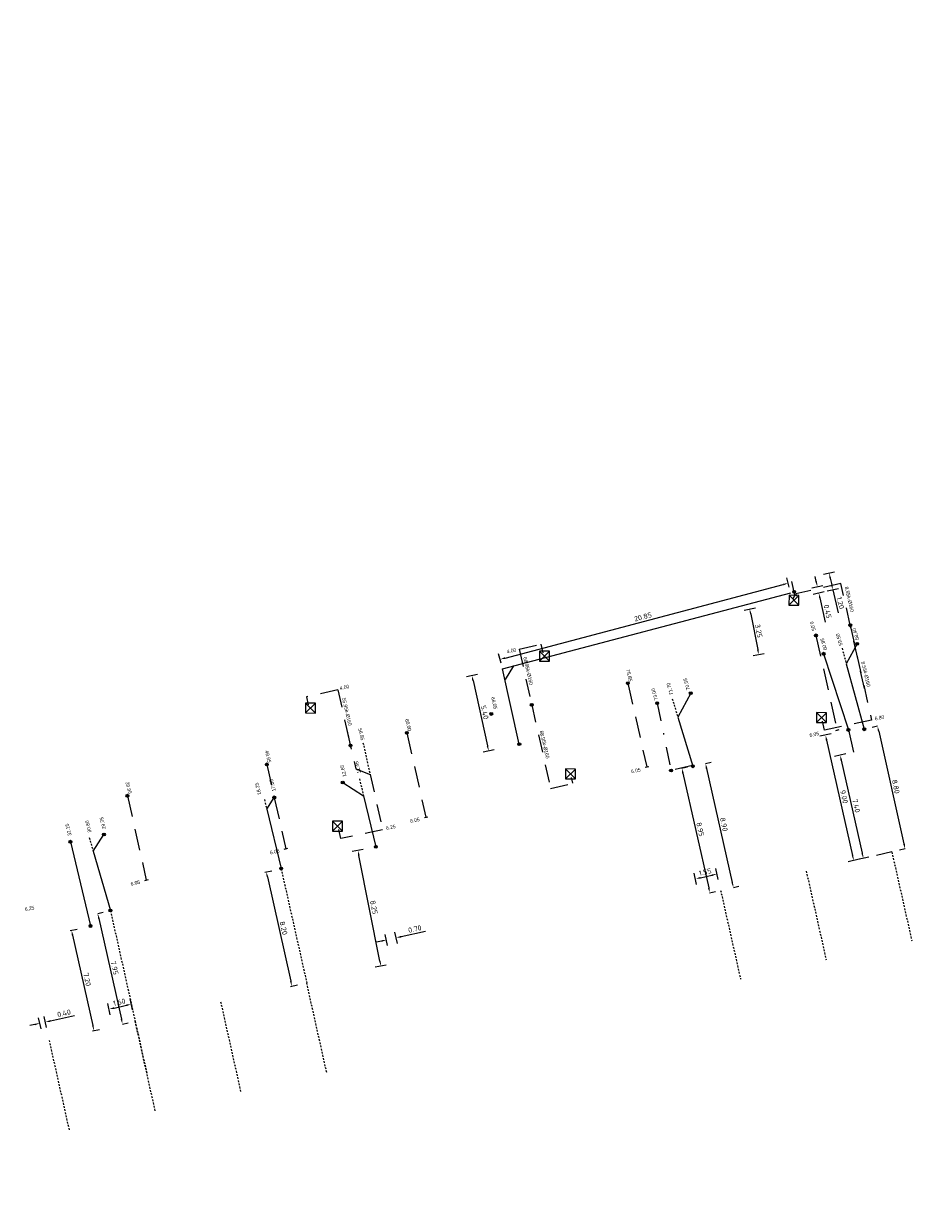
# Model space of a CAD drawing. Header units: inches. Extents: x 0 to 191500, y 0 to 342750.
# Tile 501 of 547: x 188579 to 188642, y 335886 to 335969. Entities that reach past the tile are written whole.
import ezdxf

# ---------------------------------------------------------------- set-up
doc = ezdxf.new("R2010")
doc.units = ezdxf.units.IN
doc.header["$MEASUREMENT"] = 0
for name, pattern in [('RI-HWA_HUISAANSLUITING', [4.8, 3, -1.8]), ('RI-HWA_KOLKAANSLUITING', [4.3, 2.5, -1.8]), ('RI-VWA_HUISAANSLUITING', [6.1, 2.5, -1.8, 0, -1.8]), ('STIPPELFIJN', [0.375, 0.25, -0.125])]:
    doc.linetypes.add(name, pattern=pattern)
doc.layers.get('0').update_dxf_attribs({"lineweight": 20})
doc.layers.get('DefPoints').update_dxf_attribs({"lineweight": 20})
for name, color, linetype, lineweight in [('ECW', 150, 'Continuous', 20), ('LOODLIJN', 11, 'STIPPELFIJN', 20), ('N-WE-RI-HWA-MAATVOERING-T25', 151, 'Continuous', 20), ('N-WE-RI-HWA_HUISAANSLUITING', 150, 'RI-HWA_HUISAANSLUITING', 20), ('N-WE-RI-HWA_KOLK-S', 150, 'Continuous', 20), ('N-WE-RI-HWA_KOLKAANSLUITING_PVC_160-G', 150, 'RI-HWA_KOLKAANSLUITING', 20), ('N-WE-RI-INLAAT', 7, 'Continuous', 20), ('N-WE-RI-VWA-MAATVOERING-T25', 30, 'Continuous', 20), ('N-WE-RI-VWA_HUISAANSLUITING', 20, 'RI-VWA_HUISAANSLUITING', 20), ('N-WE-RI-VWA_RIOOLPUT_ONTSTOPPINGSPUT-G', 30, 'Continuous', 20)]:
    doc.layers.add(name, color=color, linetype=linetype, lineweight=lineweight)
doc.styles.add('ISO', font='isocpeur.ttf', dxfattribs={"height": 2.5})
doc.styles.add('NLCS-ISO-M200-T18', font='txt', dxfattribs={"height": 0.36})
doc.dimstyles.new('NLCS-M200-T18-PIJL_L2_H1', dxfattribs={"dimscale": 0.2, "dimtxt": 2.5, "dimasz": 1.8, "dimexe": 2, "dimexo": 2, "dimgap": 0.7, "dimtad": 1, "dimzin": 0, "dimdsep": 46, "dimtxsty": 'NLCS-ISO-M200-T18', "dimcen": 0, "dimdle": 2, "dimclrd": 256, "dimclre": 256, "dimclrt": 256, "dimadec": 1, "dimazin": 0, "dimtfac": 1, "dimtdec": 3, "dimtofl": 0, "dimtmove": 0, "dimatfit": 3, "dimfxl": 2, "dimfxlon": 1, "dimtfillclr": 256, "dimtolj": 1, "dimtzin": 0, "dimlwd": -1, "dimlwe": -1, "dimarcsym": 0})
picture_1 = doc.add_image_def('image1.ecw', size_in_pixel=(220000, 285000))

# ---------------------------------------------------------------- blocks, each defined once
blk = doc.blocks.new('*D2855')
at = {"layer": 'DefPoints', "color": 0, "ltscale": 0.5, "transparency": 16777216}
for p in [(188605.147, 335904.616), (188604.838, 335902.788), (188605.521, 335902.94)]:
    blk.add_point(p, dxfattribs=at)
at = {"layer": 'N-WE-RI-VWA-MAATVOERING-T25', "ltscale": 0.5, "transparency": 16777216}
for p, q in [((188604.551, 335904.073), (188604.377, 335904.854)), ((188605.234, 335904.226), (188605.06, 335905.006)), ((188605.499, 335904.694), (188607.194, 335905.073)), ((188604.113, 335904.385), (188603.761, 335904.307))]:
    blk.add_line(p, q, dxfattribs=at)
for points in [[(188604.1, 335904.444), (188604.126, 335904.327), (188604.464, 335904.463)], [(188605.486, 335904.753), (188605.512, 335904.636), (188605.147, 335904.616)]]:
    blk.add_solid(points, dxfattribs=at)
at = {"layer": 'N-WE-RI-VWA-MAATVOERING-T25', "ltscale": 0.5, "transparency": 16777216, "insert": (188606.452, 335905.235), "char_height": 0.36, "attachment_point": 5, "rotation": 12.58046, "style": 'NLCS-ISO-M200-T18'}
blk.add_mtext('\\A1;0.70', dxfattribs=at)
blk = doc.blocks.new('*D2856')
at = {"layer": 'DefPoints', "color": 0, "ltscale": 0.5, "transparency": 16777216}
for p in [(188602.47, 335910.731), (188603.226, 335910.881), (188604.838, 335902.788)]:
    blk.add_point(p, dxfattribs=at)
at = {"layer": 'N-WE-RI-VWA-MAATVOERING-T25', "ltscale": 0.5, "transparency": 16777216}
for p, q in [((188602.834, 335910.803), (188602.078, 335910.653)), ((188604.011, 335902.99), (188602.54, 335910.378)), ((188604.446, 335902.71), (188603.689, 335902.559))]:
    blk.add_line(p, q, dxfattribs=at)
for points in [[(188602.599, 335910.389), (188602.482, 335910.366), (188602.47, 335910.731)], [(188604.07, 335903.002), (188603.953, 335902.979), (188604.082, 335902.637)]]:
    blk.add_solid(points, dxfattribs=at)
at = {"layer": 'N-WE-RI-VWA-MAATVOERING-T25', "ltscale": 0.5, "transparency": 16777216, "insert": (188603.59, 335906.747), "char_height": 0.36, "attachment_point": 5, "rotation": 281.26148, "style": 'NLCS-ISO-M200-T18'}
blk.add_mtext('\\A1;8.25', dxfattribs=at)
blk = doc.blocks.new('*D2857')
at = {"layer": 'DefPoints', "color": 0, "ltscale": 0.5, "transparency": 16777216}
for p in [(188595.564, 335909.113), (188597.358, 335901.111), (188597.853, 335901.222)]:
    blk.add_point(p, dxfattribs=at)
at = {"layer": 'N-WE-RI-VWA-MAATVOERING-T25', "ltscale": 0.5, "transparency": 16777216}
for p, q in [((188595.955, 335909.2), (188596.45, 335909.311)), ((188596.138, 335908.872), (188597.774, 335901.573)), ((188597.748, 335901.199), (188598.243, 335901.31))]:
    blk.add_line(p, q, dxfattribs=at)
for points in [[(188596.197, 335908.885), (188596.079, 335908.859), (188596.059, 335909.224)], [(188597.833, 335901.587), (188597.716, 335901.56), (188597.853, 335901.222)]]:
    blk.add_solid(points, dxfattribs=at)
at = {"layer": 'N-WE-RI-VWA-MAATVOERING-T25', "ltscale": 0.5, "transparency": 16777216, "insert": (188597.268, 335905.293), "char_height": 0.36, "attachment_point": 5, "rotation": 282.63558, "style": 'NLCS-ISO-M200-T18'}
blk.add_mtext('\\A1;8.20', dxfattribs=at)
blk = doc.blocks.new('*D2858')
at = {"layer": 'DefPoints', "color": 0, "ltscale": 0.5, "transparency": 16777216}
for p in [(188584.26, 335906.322), (188585.999, 335898.565), (188585.999, 335898.565)]:
    blk.add_point(p, dxfattribs=at)
at = {"layer": 'N-WE-RI-VWA-MAATVOERING-T25', "ltscale": 0.5, "transparency": 16777216}
for p, q in [((188584.26, 335906.322), (188584.65, 335906.41)), ((188584.339, 335905.971), (188585.92, 335898.916)), ((188585.999, 335898.565), (188586.389, 335898.652))]:
    blk.add_line(p, q, dxfattribs=at)
for points in [[(188584.397, 335905.984), (188584.28, 335905.958), (188584.26, 335906.322)], [(188585.979, 335898.929), (188585.862, 335898.903), (188585.999, 335898.565)]]:
    blk.add_solid(points, dxfattribs=at)
at = {"layer": 'N-WE-RI-VWA-MAATVOERING-T25', "ltscale": 0.5, "transparency": 16777216, "insert": (188585.442, 335902.513), "char_height": 0.36, "attachment_point": 5, "rotation": 282.63558, "style": 'NLCS-ISO-M200-T18'}
blk.add_mtext('\\A1;7.95', dxfattribs=at)
blk = doc.blocks.new('*D2859')
at = {"layer": 'DefPoints', "color": 0, "ltscale": 0.5, "transparency": 16777216}
for p in [(188581.937, 335905.033), (188583.512, 335898.007), (188584.002, 335898.117)]:
    blk.add_point(p, dxfattribs=at)
at = {"layer": 'N-WE-RI-VWA-MAATVOERING-T25', "ltscale": 0.5, "transparency": 16777216}
for p, q in [((188582.327, 335905.12), (188582.818, 335905.23)), ((188582.506, 335904.791), (188583.924, 335898.468)), ((188583.902, 335898.095), (188584.393, 335898.205))]:
    blk.add_line(p, q, dxfattribs=at)
for points in [[(188582.565, 335904.805), (188582.448, 335904.778), (188582.427, 335905.143)], [(188583.982, 335898.481), (188583.865, 335898.455), (188584.002, 335898.117)]]:
    blk.add_solid(points, dxfattribs=at)
at = {"layer": 'N-WE-RI-VWA-MAATVOERING-T25', "ltscale": 0.5, "transparency": 16777216, "insert": (188583.527, 335901.7), "char_height": 0.36, "attachment_point": 5, "rotation": 282.63558, "style": 'NLCS-ISO-M200-T18'}
blk.add_mtext('\\A1;7.20', dxfattribs=at)
blk = doc.blocks.new('*D2860')
at = {"layer": 'DefPoints', "color": 0, "ltscale": 0.5, "transparency": 16777216}
for p in [(188586.617, 335899.969), (188585.326, 335898.414), (188586.887, 335898.764)]:
    blk.add_point(p, dxfattribs=at)
at = {"layer": 'N-WE-RI-VWA-MAATVOERING-T25', "ltscale": 0.5, "transparency": 16777216}
for p, q in [((188585.143, 335899.229), (188584.968, 335900.009)), ((188585.407, 335899.698), (188586.266, 335899.89)), ((188586.705, 335899.579), (188586.53, 335900.359))]:
    blk.add_line(p, q, dxfattribs=at)
for points in [[(188586.253, 335899.949), (188586.279, 335899.832), (188586.617, 335899.969)], [(188585.394, 335899.756), (188585.42, 335899.639), (188585.056, 335899.619)]]:
    blk.add_solid(points, dxfattribs=at)
at = {"layer": 'N-WE-RI-VWA-MAATVOERING-T25', "ltscale": 0.5, "transparency": 16777216, "insert": (188585.767, 335900.106), "char_height": 0.36, "attachment_point": 5, "rotation": 12.63558, "style": 'NLCS-ISO-M200-T18'}
blk.add_mtext('\\A1;1.60', dxfattribs=at)
blk = doc.blocks.new('*D2861')
at = {"layer": 'DefPoints', "color": 0, "ltscale": 0.5, "transparency": 16777216}
for p in [(188580.597, 335898.713), (188580.886, 335897.418), (188580.496, 335897.331)]:
    blk.add_point(p, dxfattribs=at)
at = {"layer": 'N-WE-RI-VWA-MAATVOERING-T25', "ltscale": 0.5, "transparency": 16777216}
for p, q in [((188580.685, 335898.323), (188580.51, 335899.103)), ((188580.949, 335898.791), (188582.644, 335899.17)), ((188579.856, 335898.547), (188579.504, 335898.469)), ((188580.294, 335898.235), (188580.12, 335899.016))]:
    blk.add_line(p, q, dxfattribs=at)
for points in [[(188579.843, 335898.606), (188579.869, 335898.489), (188580.207, 335898.626)], [(188580.936, 335898.85), (188580.962, 335898.733), (188580.597, 335898.713)]]:
    blk.add_solid(points, dxfattribs=at)
at = {"layer": 'N-WE-RI-VWA-MAATVOERING-T25', "ltscale": 0.5, "transparency": 16777216, "insert": (188581.902, 335899.332), "char_height": 0.36, "attachment_point": 5, "rotation": 12.58046, "style": 'NLCS-ISO-M200-T18'}
blk.add_mtext('\\A1;0.40', dxfattribs=at)
blk = doc.blocks.new('*D2880')
at = {"layer": 'DefPoints', "color": 0, "ltscale": 0.5, "transparency": 16777216}
for p in [(188638.836, 335919.421), (188640.762, 335910.834), (188640.762, 335910.834)]:
    blk.add_point(p, dxfattribs=at)
at = {"layer": 'N-WE-RI-VWA-MAATVOERING-T25', "ltscale": 0.5, "transparency": 16777216}
for p, q in [((188638.836, 335919.421), (188638.445, 335919.333)), ((188638.914, 335919.07), (188640.684, 335911.186)), ((188640.762, 335910.834), (188640.372, 335910.747))]:
    blk.add_line(p, q, dxfattribs=at)
for points in [[(188638.973, 335919.083), (188638.856, 335919.056), (188638.836, 335919.421)], [(188640.742, 335911.199), (188640.625, 335911.173), (188640.762, 335910.834)]]:
    blk.add_solid(points, dxfattribs=at)
at = {"layer": 'N-WE-RI-VWA-MAATVOERING-T25', "ltscale": 0.5, "transparency": 16777216, "insert": (188640.111, 335915.198), "char_height": 0.36, "attachment_point": 5, "rotation": 282.6474, "style": 'NLCS-ISO-M200-T18'}
blk.add_mtext('\\A1;8.80', dxfattribs=at)
blk = doc.blocks.new('*D2881')
at = {"layer": 'DefPoints', "color": 0, "ltscale": 0.5, "transparency": 16777216}
for p in [(188637.141, 335917.606), (188637.84, 335910.179), (188638.761, 335910.385)]:
    blk.add_point(p, dxfattribs=at)
at = {"layer": 'N-WE-RI-VWA-MAATVOERING-T25', "ltscale": 0.5, "transparency": 16777216}
for p, q in [((188636.61, 335917.487), (188635.83, 335917.312)), ((188636.299, 335917.048), (188637.761, 335910.53)), ((188638.231, 335910.266), (188637.45, 335910.091))]:
    blk.add_line(p, q, dxfattribs=at)
for points in [[(188636.357, 335917.061), (188636.24, 335917.035), (188636.22, 335917.399)], [(188637.82, 335910.543), (188637.703, 335910.517), (188637.84, 335910.179)]]:
    blk.add_solid(points, dxfattribs=at)
at = {"layer": 'N-WE-RI-VWA-MAATVOERING-T25', "ltscale": 0.5, "transparency": 16777216, "insert": (188637.342, 335913.859), "char_height": 0.36, "attachment_point": 5, "rotation": 282.6474, "style": 'NLCS-ISO-M200-T18'}
blk.add_mtext('\\A1;7.40', dxfattribs=at)
blk = doc.blocks.new('*D2882')
at = {"layer": 'DefPoints', "color": 0, "ltscale": 0.5, "transparency": 16777216}
for p in [(188636.79, 335919.167), (188637.162, 335910.026), (188638.761, 335910.385)]:
    blk.add_point(p, dxfattribs=at)
at = {"layer": 'N-WE-RI-VWA-MAATVOERING-T25', "ltscale": 0.5, "transparency": 16777216}
for p, q in [((188635.582, 335918.896), (188634.801, 335918.721)), ((188635.27, 335918.457), (188637.083, 335910.378)), ((188637.552, 335910.114), (188636.772, 335909.939))]:
    blk.add_line(p, q, dxfattribs=at)
for points in [[(188635.329, 335918.47), (188635.212, 335918.444), (188635.192, 335918.808)], [(188637.142, 335910.391), (188637.025, 335910.365), (188637.162, 335910.026)]]:
    blk.add_solid(points, dxfattribs=at)
at = {"layer": 'N-WE-RI-VWA-MAATVOERING-T25', "ltscale": 0.5, "transparency": 16777216, "insert": (188636.489, 335914.487), "char_height": 0.36, "attachment_point": 5, "rotation": 282.6474, "style": 'NLCS-ISO-M200-T18'}
blk.add_mtext('\\A1;9.00', dxfattribs=at)
blk = doc.blocks.new('*D2883')
at = {"layer": 'DefPoints', "color": 0, "ltscale": 0.5, "transparency": 16777216}
for p in [(188626.698, 335916.8), (188628.646, 335908.116), (188628.743, 335908.137)]:
    blk.add_point(p, dxfattribs=at)
at = {"layer": 'N-WE-RI-VWA-MAATVOERING-T25', "ltscale": 0.5, "transparency": 16777216}
for p, q in [((188626.794, 335916.821), (188627.184, 335916.909)), ((188626.873, 335916.47), (188628.664, 335908.489)), ((188628.743, 335908.137), (188629.133, 335908.225))]:
    blk.add_line(p, q, dxfattribs=at)
for points in [[(188626.931, 335916.483), (188626.814, 335916.457), (188626.794, 335916.821)], [(188628.723, 335908.502), (188628.605, 335908.475), (188628.743, 335908.137)]]:
    blk.add_solid(points, dxfattribs=at)
at = {"layer": 'N-WE-RI-VWA-MAATVOERING-T25', "ltscale": 0.5, "transparency": 16777216, "insert": (188628.081, 335912.549), "char_height": 0.36, "attachment_point": 5, "rotation": 282.6474, "style": 'NLCS-ISO-M200-T18'}
blk.add_mtext('\\A1;8.90', dxfattribs=at)
blk = doc.blocks.new('*D2884')
at = {"layer": 'DefPoints', "color": 0, "ltscale": 0.5, "transparency": 16777216}
for p in [(188624.717, 335916.406), (188626.677, 335907.674), (188627.096, 335907.768)]:
    blk.add_point(p, dxfattribs=at)
at = {"layer": 'N-WE-RI-VWA-MAATVOERING-T25', "ltscale": 0.5, "transparency": 16777216}
for p, q in [((188625.108, 335916.494), (188625.527, 335916.588)), ((188625.215, 335916.149), (188627.017, 335908.119)), ((188627.067, 335907.761), (188627.486, 335907.855))]:
    blk.add_line(p, q, dxfattribs=at)
for points in [[(188625.274, 335916.162), (188625.156, 335916.136), (188625.136, 335916.501)], [(188627.076, 335908.132), (188626.958, 335908.106), (188627.096, 335907.768)]]:
    blk.add_solid(points, dxfattribs=at)
at = {"layer": 'N-WE-RI-VWA-MAATVOERING-T25', "ltscale": 0.5, "transparency": 16777216, "insert": (188626.428, 335912.204), "char_height": 0.36, "attachment_point": 5, "rotation": 282.6474, "style": 'NLCS-ISO-M200-T18'}
blk.add_mtext('\\A1;8.95', dxfattribs=at)
blk = doc.blocks.new('*D2885')
at = {"layer": 'DefPoints', "color": 0, "ltscale": 0.5, "transparency": 16777216}
for p in [(188627.596, 335909.079), (188626.34, 335907.598), (188627.852, 335907.937)]:
    blk.add_point(p, dxfattribs=at)
at = {"layer": 'N-WE-RI-VWA-MAATVOERING-T25', "ltscale": 0.5, "transparency": 16777216}
for p, q in [((188626.171, 335908.35), (188625.996, 335909.13)), ((188626.435, 335908.819), (188627.244, 335909.001)), ((188627.683, 335908.689), (188627.508, 335909.47))]:
    blk.add_line(p, q, dxfattribs=at)
for points in [[(188627.231, 335909.059), (188627.258, 335908.942), (188627.596, 335909.079)], [(188626.421, 335908.877), (188626.448, 335908.76), (188626.083, 335908.74)]]:
    blk.add_solid(points, dxfattribs=at)
at = {"layer": 'N-WE-RI-VWA-MAATVOERING-T25', "ltscale": 0.5, "transparency": 16777216, "insert": (188626.769, 335909.222), "char_height": 0.36, "attachment_point": 5, "rotation": 12.6474, "style": 'NLCS-ISO-M200-T18'}
blk.add_mtext('\\A1;1.55', dxfattribs=at)
blk = doc.blocks.new('*D2886')
at = {"layer": 'DefPoints', "color": 0, "ltscale": 0.5, "transparency": 16777216}
for p in [(188632.999, 335928.839), (188633.097, 335928.4), (188634.718, 335928.763)]:
    blk.add_point(p, dxfattribs=at)
at = {"layer": 'N-WE-RI-VWA-MAATVOERING-T25', "ltscale": 0.5, "transparency": 16777216}
for p, q in [((188634.541, 335929.554), (188634.463, 335929.905)), ((188634.23, 335929.115), (188635.01, 335929.29)), ((188634.328, 335928.676), (188635.109, 335928.851)), ((188634.797, 335928.412), (188635.177, 335926.717))]:
    blk.add_line(p, q, dxfattribs=at)
for points in [[(188634.6, 335929.567), (188634.483, 335929.541), (188634.62, 335929.202)], [(188634.856, 335928.425), (188634.739, 335928.399), (188634.718, 335928.763)]]:
    blk.add_solid(points, dxfattribs=at)
at = {"layer": 'N-WE-RI-VWA-MAATVOERING-T25', "ltscale": 0.5, "transparency": 16777216, "insert": (188635.339, 335927.459), "char_height": 0.36, "attachment_point": 5, "rotation": 282.62227, "style": 'NLCS-ISO-M200-T18'}
blk.add_mtext('\\A1;0.45', dxfattribs=at)
blk = doc.blocks.new('*D2887')
at = {"layer": 'DefPoints', "color": 0, "ltscale": 0.5, "transparency": 16777216}
for p in [(188632.835, 335929.571), (188635.702, 335928.983), (188633.097, 335928.4)]:
    blk.add_point(p, dxfattribs=at)
at = {"layer": 'N-WE-RI-VWA-MAATVOERING-T25', "ltscale": 0.5, "transparency": 16777216}
for p, q in [((188635.049, 335930.067), (188635.83, 335930.242)), ((188635.518, 335929.803), (188635.623, 335929.335)), ((188635.311, 335928.896), (188636.092, 335929.071)), ((188635.702, 335928.983), (188636.066, 335927.355))]:
    blk.add_line(p, q, dxfattribs=at)
for points in [[(188635.577, 335929.816), (188635.46, 335929.79), (188635.439, 335930.154)], [(188635.682, 335929.348), (188635.564, 335929.322), (188635.702, 335928.983)]]:
    blk.add_solid(points, dxfattribs=at)
at = {"layer": 'N-WE-RI-VWA-MAATVOERING-T25', "ltscale": 0.5, "transparency": 16777216, "insert": (188636.236, 335928.064), "char_height": 0.36, "attachment_point": 5, "rotation": 282.62227, "style": 'NLCS-ISO-M200-T18'}
blk.add_mtext('\\A1;1.20', dxfattribs=at)
blk = doc.blocks.new('*D2888')
at = {"layer": 'DefPoints', "color": 0, "ltscale": 0.5, "transparency": 16777216}
for p in [(188628.084, 335927.277), (188628.713, 335924.089), (188630.518, 335924.445)]:
    blk.add_point(p, dxfattribs=at)
at = {"layer": 'N-WE-RI-HWA-MAATVOERING-T25', "ltscale": 0.5, "transparency": 16777216}
for p, q in [((188629.496, 335927.556), (188630.281, 335927.711)), ((188629.958, 335927.281), (188630.448, 335924.798)), ((188630.125, 335924.368), (188630.91, 335924.523))]:
    blk.add_line(p, q, dxfattribs=at)
for points in [[(188630.017, 335927.292), (188629.899, 335927.269), (188629.888, 335927.634)], [(188630.507, 335924.81), (188630.389, 335924.787), (188630.518, 335924.445)]]:
    blk.add_solid(points, dxfattribs=at)
at = {"layer": 'N-WE-RI-HWA-MAATVOERING-T25', "ltscale": 0.5, "transparency": 16777216, "insert": (188630.517, 335926.101), "char_height": 0.36, "attachment_point": 5, "rotation": 281.16667, "style": 'NLCS-ISO-M200-T18'}
blk.add_mtext('\\A1;3.25', dxfattribs=at)
blk = doc.blocks.new('*D2892')
at = {"layer": 'DefPoints', "color": 0, "ltscale": 0.5, "transparency": 16777216}
for p in [(188612.596, 335923.446), (188613.766, 335918.174), (188611.618, 335917.697)]:
    blk.add_point(p, dxfattribs=at)
at = {"layer": 'N-WE-RI-VWA-MAATVOERING-T25', "ltscale": 0.5, "transparency": 16777216}
for p, q in [((188610.839, 335923.056), (188610.058, 335922.882)), ((188610.526, 335922.618), (188611.54, 335918.049)), ((188612.008, 335917.784), (188611.227, 335917.611))]:
    blk.add_line(p, q, dxfattribs=at)
for points in [[(188610.585, 335922.631), (188610.467, 335922.605), (188610.448, 335922.969)], [(188611.599, 335918.062), (188611.481, 335918.036), (188611.618, 335917.697)]]:
    blk.add_solid(points, dxfattribs=at)
at = {"layer": 'N-WE-RI-VWA-MAATVOERING-T25', "ltscale": 0.5, "transparency": 16777216, "insert": (188611.345, 335920.403), "char_height": 0.36, "attachment_point": 5, "rotation": 282.51212, "style": 'NLCS-ISO-M200-T18'}
blk.add_mtext('\\A1;5.40', dxfattribs=at)
blk = doc.blocks.new('*D2893')
at = {"layer": 'DefPoints', "color": 0, "ltscale": 0.5, "transparency": 16777216}
for p in [(188632.578, 335929.44), (188632.754, 335928.774), (188612.594, 335923.445)]:
    blk.add_point(p, dxfattribs=at)
at = {"layer": 'N-WE-RI-VWA-MAATVOERING-T25', "ltscale": 0.5, "transparency": 16777216}
for p, q in [((188632.651, 335929.161), (188632.476, 335929.826)), ((188612.766, 335924.202), (188632.23, 335929.348)), ((188612.491, 335923.832), (188612.315, 335924.497))]:
    blk.add_line(p, q, dxfattribs=at)
for points in [[(188632.214, 335929.406), (188632.245, 335929.29), (188632.578, 335929.44)], [(188612.75, 335924.26), (188612.781, 335924.144), (188612.418, 335924.11)]]:
    blk.add_solid(points, dxfattribs=at)
at = {"layer": 'N-WE-RI-VWA-MAATVOERING-T25', "ltscale": 0.5, "transparency": 16777216, "insert": (188622.416, 335927.084), "char_height": 0.36, "attachment_point": 5, "rotation": 14.80768, "style": 'NLCS-ISO-M200-T18'}
blk.add_mtext('\\A1;20.85', dxfattribs=at)
blk = doc.blocks.new('A$C2C270354')
h = blk.add_hatch(color=256)
h.dxf.hatch_style = 1
edge = h.paths.add_edge_path()
edge.add_arc((0, 0), 0.1, 0, 360)
blk.add_circle((0, 0), 0.1)

msp = doc.modelspace()

# ---------------------------------------------------------------- linework, layer by layer
at = {"layer": 'LOODLIJN', "ltscale": 0.5}
for p, q in [((188636.35073, 335924.88585), (188636.64812, 335923.80195)), ((188624.46452, 335921.35344), (188624.85748, 335920.07485)), ((188602.82499, 335918.26981), (188603.32256, 335916.05625)), ((188602.57773, 335915.73986), (188602.86606, 335914.54594)), ((188595.93316, 335914.29426), (188596.09186, 335913.62565)), ((188583.67003, 335911.62628), (188583.94418, 335910.67953)), ((188639.83406, 335910.62607), (188641.22874, 335904.41075)), ((188597.09571, 335909.45587), (188598.88945, 335901.45446)), ((188633.84304, 335909.28171), (188635.23772, 335903.0664)), ((188627.85202, 335907.93736), (188629.24671, 335901.72204)), ((188585.14828, 335906.52131), (188586.88734, 335898.76385)), ((188600.28747, 335895.19004), (188598.88945, 335901.45446)), ((188594.28513, 335893.85051), (188592.88839, 335900.10916)), ((188588.28278, 335892.51098), (188586.88734, 335898.76385)), ((188586.88734, 335898.76385), (188587.72179, 335895.02471)), ((188582.28044, 335891.17144), (188580.88628, 335897.41854))]:
    msp.add_line(p, q, dxfattribs=at)
at = {"layer": 'N-WE-RI-HWA_HUISAANSLUITING', "ltscale": 0.5}
for p, q in [((188634.52029, 335925.7891), (188636.00915, 335919.1541)), ((188621.36244, 335922.43672), (188622.6783, 335916.58279)), ((188605.8983, 335918.96064), (188607.22513, 335913.05793)), ((188635.90352, 335919.13035), (188636.04987, 335919.16325)), ((188636.00915, 335919.1541), (188636.1555, 335919.18699)), ((188596.09297, 335916.75657), (188597.4198, 335910.85386)), ((188622.57267, 335916.55904), (188622.71902, 335916.59194)), ((188622.6783, 335916.58279), (188622.82465, 335916.61568)), ((188586.33642, 335914.56346), (188587.66325, 335908.66075)), ((188607.1195, 335913.03419), (188607.26585, 335913.06708)), ((188607.22513, 335913.05793), (188607.37148, 335913.09083)), ((188597.31417, 335910.83011), (188597.46052, 335910.86301)), ((188597.4198, 335910.85386), (188597.56615, 335910.88675)), ((188587.55762, 335908.63701), (188587.70397, 335908.6699)), ((188587.66325, 335908.66075), (188587.8096, 335908.69365))]:
    msp.add_line(p, q, dxfattribs=at)
at = {"layer": 'N-WE-RI-HWA_KOLK-S'}
for p, q in [((188632.6383, 335928.59239), (188632.6368, 335927.89594)), ((188632.6368, 335927.89594), (188633.33475, 335928.5909)), ((188632.6383, 335928.59239), (188633.33325, 335927.89445)), ((188633.33475, 335928.5909), (188632.6383, 335928.59239)), ((188633.33325, 335927.89445), (188633.33475, 335928.5909)), ((188632.6368, 335927.89594), (188633.33325, 335927.89445)), ((188615.18185, 335924.68717), (188615.18035, 335923.99072)), ((188615.18035, 335923.99072), (188615.8783, 335924.68568)), ((188615.18035, 335923.99072), (188615.87681, 335923.98922)), ((188615.18185, 335924.68717), (188615.87681, 335923.98922)), ((188615.8783, 335924.68568), (188615.18185, 335924.68717)), ((188615.87681, 335923.98922), (188615.8783, 335924.68568)), ((188598.80345, 335921.05008), (188598.80195, 335920.35363)), ((188598.80195, 335920.35363), (188599.4999, 335921.04859)), ((188598.80345, 335921.05008), (188599.49841, 335920.35213)), ((188599.4999, 335921.04859), (188598.80345, 335921.05008)), ((188599.49841, 335920.35213), (188599.4999, 335921.04859)), ((188598.80195, 335920.35363), (188599.49841, 335920.35213)), ((188634.57185, 335920.37692), (188634.57036, 335919.68047)), ((188634.57036, 335919.68047), (188635.26831, 335920.37543)), ((188634.57185, 335920.37692), (188635.26681, 335919.67897)), ((188635.26831, 335920.37543), (188634.57185, 335920.37692)), ((188635.26681, 335919.67897), (188635.26831, 335920.37543)), ((188634.57036, 335919.68047), (188635.26681, 335919.67897)), ((188617.00091, 335916.43394), (188616.99941, 335915.73748)), ((188616.99941, 335915.73748), (188617.69736, 335916.43244)), ((188616.99941, 335915.73748), (188617.69586, 335915.73599)), ((188617.00091, 335916.43394), (188617.69586, 335915.73599)), ((188617.69736, 335916.43244), (188617.00091, 335916.43394)), ((188617.69586, 335915.73599), (188617.69736, 335916.43244)), ((188600.69805, 335912.78697), (188600.69655, 335912.09052)), ((188600.69655, 335912.09052), (188601.3945, 335912.78547)), ((188600.69805, 335912.78697), (188601.39301, 335912.08902)), ((188601.3945, 335912.78547), (188600.69805, 335912.78697)), ((188601.39301, 335912.08902), (188601.3945, 335912.78547)), ((188600.69655, 335912.09052), (188601.39301, 335912.08902))]:
    msp.add_line(p, q, dxfattribs=at)
at = {"layer": 'N-WE-RI-HWA_KOLKAANSLUITING_PVC_160-G', "ltscale": 0.5}
for p, q in [((188636.26767, 335929.42016), (188633.10681, 335928.68739)), ((188636.92452, 335926.49295), (188636.26767, 335929.42016)), ((188636.92452, 335926.49295), (188636.26767, 335929.42016)), ((188633.10681, 335928.68739), (188633.14133, 335928.53496)), ((188637.91786, 335922.0662), (188636.92452, 335926.49295)), ((188636.92452, 335926.49295), (188638.41344, 335919.85767)), ((188613.75317, 335924.82609), (188615.26503, 335925.16982)), ((188613.75317, 335924.82609), (188614.63042, 335920.92347)), ((188615.26503, 335925.16982), (188615.39993, 335924.56547)), ((188601.06966, 335921.97505), (188598.87259, 335921.47798)), ((188598.87259, 335921.47798), (188598.99496, 335920.92273)), ((188601.06966, 335921.97505), (188601.9469, 335918.07243)), ((188614.63152, 335920.92372), (188615.94738, 335915.06979)), ((188635.12487, 335919.14781), (188634.9819, 335919.78577)), ((188638.41344, 335919.85767), (188635.12487, 335919.14781)), ((188601.72759, 335919.04809), (188602.31501, 335916.43482)), ((188602.31501, 335916.43482), (188603.32256, 335916.05625)), ((188603.32256, 335916.05625), (188604.19568, 335912.17197)), ((188617.51455, 335915.44134), (188617.42403, 335915.84571)), ((188615.94738, 335915.06979), (188617.51455, 335915.44134)), ((188601.27392, 335911.56961), (188601.13288, 335912.20134)), ((188604.19568, 335912.17197), (188601.27392, 335911.56961))]:
    msp.add_line(p, q, dxfattribs=at)
at = {"layer": 'N-WE-RI-VWA-MAATVOERING-T25', "ltscale": 0.5}
msp.add_line((188639.83406, 335910.62607), (188638.76075, 335910.38522), dxfattribs=at)
at = {"layer": 'N-WE-RI-VWA_HUISAANSLUITING', "ltscale": 0.5}
for p, q in [((188633.05216, 335928.60099), (188632.8349, 335929.57117)), ((188633.05216, 335928.60099), (188632.8968, 335928.35531)), ((188623.4101, 335921.04008), (188624.38002, 335916.33082)), ((188625.89241, 335916.67019), (188624.38002, 335916.33082))]:
    msp.add_line(p, q, dxfattribs=at)
at = {"layer": 'N-WE-RI-VWA_HUISAANSLUITING', "linetype": 'ByBlock', "ltscale": 0.5}
for p, q in [((188612.59611, 335923.44575), (188632.75366, 335928.7745)), ((188637.40515, 335925.19921), (188636.64812, 335923.80195)), ((188635.05667, 335924.50127), (188636.79019, 335919.16685)), ((188613.766, 335918.174), (188612.59611, 335923.44575)), ((188613.36002, 335923.64769), (188612.76446, 335922.68712)), ((188636.64812, 335923.80195), (188637.90729, 335919.21254)), ((188625.75858, 335921.73802), (188624.8548, 335920.0699)), ((188624.8548, 335920.0699), (188625.90336, 335916.62141)), ((188636.79019, 335919.16685), (188637.14051, 335917.60567)), ((188601.40516, 335915.48476), (188602.86606, 335914.54594)), ((188596.09328, 335913.62786), (188596.61716, 335914.44307)), ((188602.86606, 335914.54594), (188603.72426, 335910.99239)), ((188596.09328, 335913.62786), (188597.09571, 335909.45587)), ((188583.94418, 335910.67953), (188584.69603, 335911.8495)), ((188582.35089, 335911.33928), (188583.75785, 335905.44099)), ((188583.94418, 335910.67953), (188585.14828, 335906.52131))]:
    msp.add_line(p, q, dxfattribs=at)
at = {"layer": 'N-WE-RI-VWA_RIOOLPUT_ONTSTOPPINGSPUT-G'}
for p, q in [((188632.95547, 335928.92943), (188633.04212, 335928.74917)), ((188633.08892, 335928.88263), (188632.90867, 335928.79597)), ((188636.88032, 335919.21017), (188636.70007, 335919.12352)), ((188636.74686, 335919.25697), (188636.83352, 335919.07672)), ((188637.99742, 335919.25587), (188637.81717, 335919.16922)), ((188637.86396, 335919.30267), (188637.95062, 335919.12242)), ((188625.99349, 335916.66473), (188625.81323, 335916.57808)), ((188625.86003, 335916.71153), (188625.94669, 335916.53128)), ((188624.47015, 335916.37415), (188624.2899, 335916.28749)), ((188624.33669, 335916.42095), (188624.42335, 335916.24069)), ((188603.81438, 335911.03572), (188603.63413, 335910.94907)), ((188603.68093, 335911.08252), (188603.76759, 335910.90227)), ((188597.18583, 335909.4992), (188597.00558, 335909.41254)), ((188597.05238, 335909.54599), (188597.13904, 335909.36574)), ((188585.23841, 335906.56463), (188585.05816, 335906.47798)), ((188585.10495, 335906.61143), (188585.19161, 335906.43118)), ((188583.84798, 335905.48432), (188583.66773, 335905.39766)), ((188583.71452, 335905.53111), (188583.80118, 335905.35086))]:
    msp.add_line(p, q, dxfattribs=at)
for centre in [(188632.9988, 335928.8393), (188636.79019, 335919.16685), (188637.90729, 335919.21254), (188625.90336, 335916.62141), (188624.38002, 335916.33082), (188603.72426, 335910.99239), (188597.09571, 335909.45587), (188585.14828, 335906.52131), (188583.75785, 335905.44099)]:
    msp.add_circle(centre, 0.1, dxfattribs=at)

# ---------------------------------------------------------------- block references
at = {"layer": 'N-WE-RI-INLAAT', "rotation": 0.06357443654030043}
for p in [(188636.92452, 335926.49295), (188634.52029, 335925.7891), (188637.40515, 335925.19921), (188635.05667, 335924.50127), (188621.36244, 335922.43672), (188625.75858, 335921.73802), (188614.63042, 335920.92347), (188623.4101, 335921.04008), (188611.80102, 335920.28747), (188605.8983, 335918.96064), (188601.9469, 335918.07243), (188613.766, 335918.174), (188596.09297, 335916.75657), (188601.40516, 335915.48476), (188586.33642, 335914.56346), (188596.61716, 335914.44307), (188584.69603, 335911.8495), (188582.35089, 335911.33928)]:
    msp.add_blockref('A$C2C270354', p, dxfattribs=at)

# ---------------------------------------------------------------- texts
at = {"layer": 'N-WE-RI-HWA-MAATVOERING-T25', "char_height": 0.25, "attachment_point": 5, "style": 'ISO'}
for s, insert, rotation in [('{\\Fiso-3098.shx;8.55k-%%c160}', (188636.85653, 335928.31668), 283.15773), ('{\\Fiso-3098.shx;6.05}', (188634.29916, 335926.42957), 284.07672), ('{\\Fiso-3098.shx;68.95k-%%c160}', (188614.38024, 335923.29524), 283.15773), ('{\\Fiso-3098.shx;8.55k-%%c160}', (188638.0123, 335923.07762), 283.15773), ('{\\Fiso-3098.shx;75.85}', (188621.4539, 335922.98756), 284.07672), ('{\\Fiso-3098.shx;4.00}', (188601.52794, 335922.14893), 12.48408), ('{\\Fiso-3098.shx;66.05}', (188612.00116, 335921.04894), 284.07672), ('{\\Fiso-3098.shx;55.95k-%%c160}', (188601.69673, 335920.44421), 283.15773), ('{\\Fiso-3098.shx;60.00}', (188605.98977, 335919.51149), 284.07672), ('{\\Fiso-3098.shx;6.80}', (188638.96726, 335920.01931), 12.48408), ('{\\Fiso-3098.shx;56.85}', (188602.70756, 335918.86818), 284.07672), ('{\\Fiso-3098.shx;68.95k-%%c160}', (188615.52904, 335918.14444), 283.15773), ('{\\Fiso-3098.shx;6.05}', (188634.40489, 335918.85731), 12.48408), ('{\\Fiso-3098.shx;49.95}', (188596.18443, 335917.30742), 284.07672), ('{\\Fiso-3098.shx;6.05}', (188621.92084, 335916.32108), 12.48408), ('{\\Fiso-3098.shx;39.95}', (188586.42788, 335915.11431), 284.07672), ('{\\Fiso-3098.shx;6.25}', (188604.77576, 335912.35191), 12.48408), ('{\\Fiso-3098.shx;6.05}', (188606.4567, 335912.84501), 12.48408), ('{\\Fiso-3098.shx;6.05}', (188596.65137, 335910.64093), 12.48408), ('{\\Fiso-3098.shx;6.05}', (188586.89482, 335908.44783), 12.48408), ('{\\Fiso-3098.shx;6.25}', (188579.49183, 335906.6677), 12.48408)]:
    msp.add_mtext(s, dxfattribs=dict(at, insert=insert, rotation=rotation))
at = {"layer": 'N-WE-RI-VWA-MAATVOERING-T25', "char_height": 0.25, "attachment_point": 5, "style": 'ISO'}
for s, insert, rotation in [('{\\Fiso-3098.shx;60.85}', (188635.06768, 335925.17236), 106.63479), ('{\\Fiso-3098.shx;59.50}', (188636.15441, 335925.49426), 106.63479), ('{\\Fiso-3098.shx;58.40}', (188637.3092, 335925.87376), 106.63479), ('{\\Fiso-3098.shx;4.00}', (188613.21599, 335924.71568), 12.48408), ('{\\Fiso-3098.shx;71.70}', (188624.30647, 335922.04568), 106.63479), ('{\\Fiso-3098.shx;70.55}', (188625.48066, 335922.37496), 106.63479), ('{\\Fiso-3098.shx;73.00}', (188623.23284, 335921.65946), 106.63479), ('{\\Fiso-3098.shx;12.65}', (188601.44199, 335916.3035), 104.01075), ('{\\Fiso-3098.shx;11.45}', (188602.45911, 335916.54483), 104.01075), ('{\\Fiso-3098.shx;17.55}', (188596.50014, 335915.28999), 104.01075), ('{\\Fiso-3098.shx;18.25}', (188595.48302, 335915.04866), 104.01075), ('{\\Fiso-3098.shx;32.15}', (188582.20526, 335912.17972), 104.01075), ('{\\Fiso-3098.shx;30.80}', (188583.60296, 335912.40426), 104.01075), ('{\\Fiso-3098.shx;29.75}', (188584.62008, 335912.6456), 104.01075)]:
    msp.add_mtext(s, dxfattribs=dict(at, insert=insert, rotation=rotation))

# ---------------------------------------------------------------- dimensions: what is measured, and where the dimension line sits
at = {"layer": 'N-WE-RI-HWA-MAATVOERING-T25', "ltscale": 0.5}
dim = msp.add_aligned_dim(p1=(188628.08359, 335927.27747), p2=(188628.713, 335924.089), distance=1.8394, dimstyle='NLCS-M200-T18-PIJL_L2_H1', dxfattribs=at)
dim.commit()
dim.dimension.update_dxf_attribs({"geometry": '*D2888', "text_midpoint": (188630.51682, 335926.10143)})
at = {"layer": 'N-WE-RI-VWA-MAATVOERING-T25', "ltscale": 0.5}
for p1, p2, distance, picture, middle in [((188612.59354, 335923.44507), (188632.75366, 335928.7745), 0.68807, '*D2893', (188622.41596, 335927.08437)), ((188632.8349, 335929.57117), (188633.09713, 335928.40018), 2.66902, '*D2887', (188636.23556, 335928.06357)), ((188632.9988, 335928.8393), (188633.09713, 335928.40018), 1.66149, '*D2886', (188635.33853, 335927.45865)), ((188612.59611, 335923.44575), (188613.766, 335918.174), -2.20031, '*D2892', (188611.3454, 335920.40251)), ((188636.79019, 335919.16685), (188638.76075, 335910.38522), -1.63838, '*D2882', (188636.48908, 335914.48737)), ((188638.83567, 335919.42087), (188640.76244, 335910.83439), 0, '*D2880', (188640.11129, 335915.19769)), ((188637.14051, 335917.60567), (188638.76075, 335910.38522), -0.94332, '*D2881', (188637.34244, 335913.85897)), ((188624.71723, 335916.40649), (188626.67684, 335907.67365), 0.4294, '*D2884', (188626.42826, 335912.20415)), ((188626.69774, 335916.79966), (188628.6464, 335908.11561), 0.09878, '*D2883', (188628.08069, 335912.54933)), ((188604.838, 335902.788), (188603.22646, 335910.8813), 0.77113, '*D2856', (188603.58978, 335906.74655)), ((188595.56422, 335909.11254), (188597.35796, 335901.11114), 0.50737, '*D2857', (188597.26842, 335905.29282)), ((188626.33963, 335907.59798), (188627.85202, 335907.93736), 1.17041, '*D2885', (188626.7695, 335909.22192)), ((188584.25991, 335906.32215), (188585.99897, 335898.56469), 0, '*D2858', (188585.44169, 335902.51342)), ((188581.93705, 335905.0328), (188583.51205, 335898.00718), 0.50243, '*D2859', (188583.52706, 335901.6999)), ((188604.838, 335902.788), (188605.52119, 335902.94047), 1.71669, '*D2855', (188606.45233, 335905.23506)), ((188585.32609, 335898.41385), (188586.88734, 335898.76385), 1.235, '*D2860', (188585.76656, 335900.10619)), ((188580.49597, 335897.33104), (188580.88636, 335897.41816), 1.32663, '*D2861', (188581.90247, 335899.33206))]:
    dim = msp.add_aligned_dim(p1=p1, p2=p2, distance=distance, dimstyle='NLCS-M200-T18-PIJL_L2_H1', dxfattribs=at)
    dim.commit()
    dim.dimension.update_dxf_attribs({"geometry": picture, "text_midpoint": middle})

# ---------------------------------------------------------------- pictures from other files: only their frames are drawn
at = {"layer": 'ECW'}
image = msp.add_image(picture_1, insert=(180500, 328500), size_in_units=(11000, 14250), dxfattribs=at)
image.dxf.flags = 7

doc.saveas('drawing.dxf')
